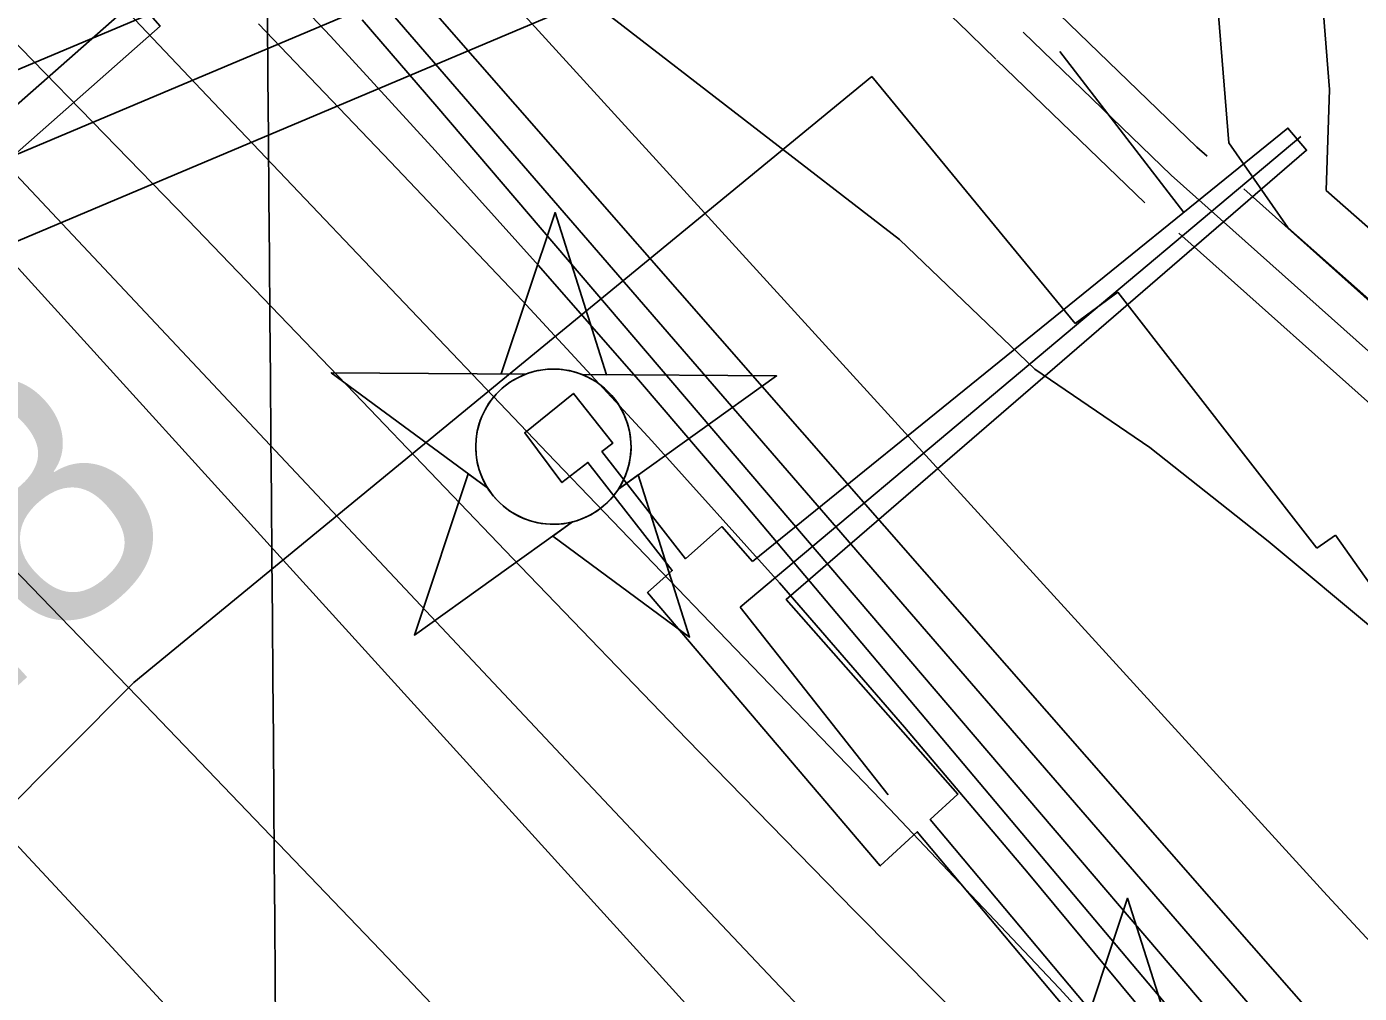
# Model space of a CAD drawing. Extents: x 3568792 to 3606828, y 529143 to 554785.
# Drawn here: x 3576202 to 3576726, y 541837 to 542217 of the extents above; entities that cross this region are included whole.
import ezdxf

# ---------------------------------------------------------------- set-up
doc = ezdxf.new("R2010")
doc.units = 0
for name, color, linetype in [('V-CHAN-DOCK', 7, 'Continuous'), ('V-CHAN-NAID', 7, 'Continuous'), ('V-GRID-MAJR', 7, 'Continuous'), ('V-RIVR-EDGE', 7, 'Continuous'), ('V-RIVR-RANG', 7, 'Continuous'), ('V-ROAD-CNTR', 7, 'Continuous'), ('V-RRAP-RVMT', 7, 'Continuous'), ('V-SURV-IDEN', 7, 'Continuous'), ('V-TOPO-DPTH', 7, 'Continuous'), ('V-TOPO-MAJR', 7, 'Continuous'), ('V-TOPO-MINR', 7, 'Continuous'), ('V-TOPO-WATR', 7, 'Continuous'), ('V-UTIL-LINE', 7, 'Continuous')]:
    doc.layers.add(name, color=color, linetype=linetype)

msp = doc.modelspace()

# ---------------------------------------------------------------- linework, layer by layer
at = {"layer": 'V-CHAN-DOCK'}
for points in [[(3576640.9050000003, 541804.938), (3576556.9590000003, 541905.061), (3576567.824, 541915.108), (3576500.258, 541991.642), (3576704.929, 542168.4130000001), (3576697.607, 542177.117), (3576486.9930000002, 542006.666)], [(3576500.258, 541991.642), (3576567.824, 541915.108), (3576556.9590000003, 541905.061), (3576640.9050000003, 541804.938), (3576642.969, 541806.675), (3576659.822, 541786.17), (3576638.4080000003, 541770.685), (3576622.921, 541789.822), (3576635.5470000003, 541800.435), (3576551.8170000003, 541900.301), (3576537.296, 541886.868), (3576445.7490000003, 541994.395), (3576455.483, 542003.062), (3576422.274, 542045.578), (3576412.0470000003, 542037.677), (3576397.471, 542057.268), (3576416.608, 542072.753), (3576432.092, 542053.164), (3576427.8140000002, 542049.859), (3576460.721, 542007.725), (3576474.91, 542020.355), (3576486.9930000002, 542006.666)], [(3576486.9930000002, 542006.666), (3576474.91, 542020.355), (3576460.721, 542007.725), (3576427.8140000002, 542049.859), (3576432.092, 542053.164), (3576416.608, 542072.753), (3576397.471, 542057.268), (3576412.0470000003, 542037.677), (3576422.274, 542045.578), (3576455.483, 542003.062), (3576445.7490000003, 541994.395), (3576537.296, 541886.868), (3576551.8170000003, 541900.301), (3576635.5470000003, 541800.435)]]:
    msp.add_lwpolyline(points, dxfattribs=at)
at = {"layer": 'V-CHAN-NAID'}
for points in [[(3576397.828, 542080.3099999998), (3576388.241, 542080.3779999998), (3576409.367, 542143.8619999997), (3576429.591, 542080.0849999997), (3576420.004, 542080.1529999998), (3576418.427, 542080.7309999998), (3576416.332, 542081.3509999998), (3576414.292, 542081.8019999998), (3576412.256, 542082.1099999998), (3576411.089, 542082.2239999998), (3576409.555, 542082.3049999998), (3576407.833, 542082.3029999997), (3576406.463, 542082.2329999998), (3576404.557, 542082.0319999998), (3576403.191, 542081.8129999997), (3576401.407, 542081.4289999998), (3576399.877, 542081.0089999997), (3576398.845, 542080.6779999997)], [(3576397.828, 542080.3099999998), (3576321.3370000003, 542080.8519999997), (3576382.9020000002, 542035.4529999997), (3576381.789, 542037.3619999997), (3576380.9790000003, 542038.9899999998), (3576380.154, 542040.9579999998), (3576379.458, 542043.0119999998), (3576379.093, 542044.3349999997), (3576378.732, 542045.9609999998), (3576378.488, 542047.4059999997), (3576378.3000000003, 542049.0039999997), (3576378.191, 542050.7399999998), (3576378.179, 542052.3209999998), (3576378.286, 542054.3949999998), (3576378.469, 542056.0129999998), (3576378.861, 542058.2159999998), (3576379.342, 542060.1389999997), (3576379.9450000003, 542062.0259999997), (3576380.6, 542063.7049999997), (3576381.327, 542065.2929999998), (3576382.1410000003, 542066.8279999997), (3576383.202, 542068.5649999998), (3576384.233, 542070.0349999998), (3576385.233, 542071.3039999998), (3576386.235, 542072.4499999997), (3576387.544, 542073.7869999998), (3576388.595, 542074.7519999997), (3576390.312, 542076.1489999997), (3576391.524, 542077.0189999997), (3576393.211, 542078.0889999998), (3576394.9420000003, 542079.0339999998), (3576396.3880000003, 542079.7179999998)], [(3576420.004, 542080.1529999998), (3576496.4960000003, 542079.6099999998), (3576434.293, 542035.0879999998), (3576435.204, 542036.5769999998), (3576436.182, 542038.4239999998), (3576436.897, 542040.0089999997), (3576437.636, 542041.9639999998), (3576438.181, 542043.7489999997), (3576438.579, 542045.3879999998), (3576438.94, 542047.3979999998), (3576439.126, 542048.9709999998), (3576439.25, 542051.1769999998), (3576439.22, 542053.2389999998), (3576439.032, 542055.4589999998), (3576438.7660000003, 542057.2169999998), (3576438.275, 542059.4489999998), (3576437.6350000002, 542061.5889999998), (3576436.8850000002, 542063.5709999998), (3576436.237, 542065.0139999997), (3576435.23, 542066.9299999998), (3576434.168, 542068.6519999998), (3576432.954, 542070.3539999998), (3576431.693, 542071.8929999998), (3576430.421, 542073.2589999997), (3576428.789, 542074.7909999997), (3576427.046, 542076.2029999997), (3576425.363, 542077.3799999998), (3576423.4760000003, 542078.5119999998), (3576422.004, 542079.2729999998)], [(3576416.262, 542022.1819999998), (3576354.059, 541977.6599999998), (3576375.185, 542041.1429999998), (3576382.9020000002, 542035.4529999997), (3576383.537, 542034.4889999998), (3576384.92, 542032.6299999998), (3576386.133, 542031.2139999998), (3576387.599, 542029.7109999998), (3576388.988, 542028.4599999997), (3576390.4420000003, 542027.3039999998), (3576391.845, 542026.3169999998), (3576393.523, 542025.2809999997), (3576395.237, 542024.3699999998), (3576397.028, 542023.5589999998), (3576398.474, 542023.0029999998), (3576400.102, 542022.4739999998), (3576402.328, 542021.9099999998), (3576403.86, 542021.6229999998), (3576405.8850000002, 542021.3659999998), (3576407.4220000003, 542021.2619999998), (3576409.2830000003, 542021.2399999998), (3576410.972, 542021.3179999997), (3576412.682, 542021.4939999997), (3576414.5840000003, 542021.8049999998)], [(3576434.293, 542035.0879999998), (3576442.089, 542040.6689999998), (3576462.313, 541976.8919999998), (3576408.465, 542016.6019999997), (3576416.262, 542022.1819999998), (3576417.9280000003, 542022.6579999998), (3576419.54, 542023.2179999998), (3576421.698, 542024.1319999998), (3576423.433, 542025.0159999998), (3576425.299, 542026.1299999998), (3576427.038, 542027.3419999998), (3576428.59, 542028.5869999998), (3576429.877, 542029.7549999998), (3576431.261, 542031.1749999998), (3576432.465, 542032.5769999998), (3576433.5840000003, 542034.0489999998)], [(3576623.0470000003, 541810.5859999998), (3576613.46, 541810.6539999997), (3576634.586, 541874.1379999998), (3576654.81, 541810.3609999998), (3576645.223, 541810.4289999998), (3576643.646, 541811.0069999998), (3576641.551, 541811.6269999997), (3576639.511, 541812.0779999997), (3576637.475, 541812.3859999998), (3576636.308, 541812.4999999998), (3576634.774, 541812.5809999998), (3576633.052, 541812.5789999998), (3576631.682, 541812.5089999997), (3576629.776, 541812.3079999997), (3576628.41, 541812.0889999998), (3576626.626, 541811.7049999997), (3576625.096, 541811.2849999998), (3576624.0640000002, 541810.9539999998)]]:
    msp.add_lwpolyline(points, close=True, dxfattribs=at)
msp.add_circle((3576408.7138216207, 542051.7761914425), 30.540600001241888, dxfattribs=at)
at = {"layer": 'V-GRID-MAJR'}
msp.add_spline([(3576358.556, 534575.836), (3576309.205, 540634.7170000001), (3576259.838, 546695.532), (3576210.471, 552756.361), (3576210.455, 552758.279)], degree=3, dxfattribs=at)
at = {"layer": 'V-RIVR-EDGE'}
msp.add_lwpolyline([(3576998.709859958, 541553.1022157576), (3576984.721764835, 541595.4149715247), (3576957.896781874, 541650.0140104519), (3576937.7208500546, 541667.8329845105), (3576922.5073083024, 541710.1487704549), (3576902.997127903, 541749.4115454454), (3576870.0267307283, 541796.6730554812), (3576810.176807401, 541876.4755651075), (3576774.1276427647, 541917.6174174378), (3576754.5932209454, 541947.0766193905), (3576733.225174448, 541978.3785365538), (3576689.8112093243, 542014.6367834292), (3576643.3351427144, 542051.5153290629), (3576598.0693718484, 542082.2636113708), (3576544.888195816, 542133.2514592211), (3576428.691968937, 542222.9969300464)], dxfattribs=at)
at = {"layer": 'V-RIVR-RANG'}
msp.add_line((3576704.27, 542632.671), (3575803.9080000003, 541839.34), dxfattribs=at)
at = {"layer": 'V-ROAD-CNTR'}
for points in [[(3576582.796795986, 542204.2635651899), (3576567.6678262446, 542218.8695359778), (3576515.8209299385, 542266.5774405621), (3576470.2230211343, 542317.2333392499), (3576440.613080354, 542360.0322536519), (3576411.431138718, 542397.825178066), (3576386.713188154, 542421.2281312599), (3576353.744254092, 542447.8940779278), (3576314.793331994, 542483.370006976), (3576286.7263881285, 542515.6129424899), (3576258.161445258, 542554.1988653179), (3576244.744472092, 542572.1298294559)], [(3576963.497034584, 542475.139023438), (3576941.026079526, 542308.6283564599), (3576937.9050857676, 542291.84339003), (3576936.2550890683, 542275.3374230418), (3576931.3030989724, 542253.6444664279), (3576925.3471108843, 542196.1475814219), (3576921.0211195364, 542182.901607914), (3576915.8861298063, 542164.945643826), (3576883.612194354, 542076.390820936), (3576874.107213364, 542063.941845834), (3576863.093235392, 542055.2018633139), (3576815.0623314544, 542028.571916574), (3576807.541346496, 542029.3039151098), (3576792.8383759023, 542035.465902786), (3576770.827419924, 542051.741870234), (3576753.5134545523, 542067.6778383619), (3576651.632658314, 542158.660656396), (3576593.4507746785, 542214.8275440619)], [(3576665.7936299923, 542166.1246414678), (3576661.841637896, 542169.654634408), (3576603.8687538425, 542225.6195224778)], [(3576641.343678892, 542147.7436782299), (3576583.032795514, 542204.0355656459)], [(3576799.4463626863, 542049.2358752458), (3576780.393400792, 542063.32384707), (3576763.588434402, 542078.7908161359), (3576680.228601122, 542153.234667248)], [(3576815.492330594, 542013.4589468), (3576803.8333539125, 542014.59394453), (3576785.373390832, 542022.3299290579), (3576761.2614390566, 542040.1598933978), (3576743.438474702, 542056.5648605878), (3576654.69965218, 542135.8117020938)]]:
    msp.add_lwpolyline(points, dxfattribs=at)
at = {"layer": 'V-RRAP-RVMT'}
for p, q in [((3576243.7420000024, 541958.9970000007), (3576533.9480000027, 542197.3640000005)), ((3576533.9480000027, 542197.3640000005), (3576613.9050000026, 542100.2100000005)), ((3576613.9050000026, 542100.2100000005), (3576630.6650000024, 542112.6360000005)), ((3576630.6650000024, 542112.6360000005), (3576708.9470000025, 542011.8490000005)), ((3576708.9470000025, 542011.8490000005), (3576716.2970000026, 542016.9610000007)), ((3576716.2970000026, 542016.9610000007), (3576790.6760000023, 541911.5830000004)), ((3576152.1560000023, 541867.2390000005), (3576243.7420000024, 541958.9970000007))]:
    msp.add_line(p, q, dxfattribs=at)
msp.add_lwpolyline([(3575978.5320000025, 541973.7690000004), (3576254.0290000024, 542217.2010000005), (3576119.8290000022, 542369.8450000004), (3576231.7340000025, 542438.7300000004), (3576189.7300000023, 542511.5840000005), (3576192.0050000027, 542514.7690000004), (3576107.1430000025, 542608.4150000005), (3576117.1820000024, 542617.9630000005), (3576024.3950000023, 542711.2920000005), (3576019.5910000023, 542707.0850000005), (3575930.1950000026, 542794.6590000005), (3575922.0860000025, 542786.1650000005), (3575827.9940000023, 542873.7120000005), (3575824.8190000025, 542870.9910000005), (3575744.5840000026, 542947.0440000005), (3575745.8130000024, 542948.8280000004), (3575657.1060000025, 543032.4570000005), (3575662.0740000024, 543037.9960000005), (3575575.8350000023, 543119.3650000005), (3575578.9420000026, 543123.3860000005), (3575505.5350000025, 543179.3690000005), (3575422.1210000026, 543071.0080000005), (3575371.5780000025, 543109.2840000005)], dxfattribs=at)
at = {"layer": 'V-TOPO-DPTH'}
for points in [[(3577004.3133271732, 541489.0799318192), (3576104.903712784, 542516.1460814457)], [(3576077.696192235, 542395.3934730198), (3576272.530647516, 542189.8758831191), (3576339.4163321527, 542119.5144779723), (3576406.4291149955, 542049.2746620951), (3576473.632545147, 541979.2172301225), (3576540.963073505, 541909.2813874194), (3576607.60716548, 541838.7346987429), (3576673.210037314, 541767.2529710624), (3576737.2510789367, 541694.368684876), (3576800.250900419, 541620.5493596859), (3576943.7391603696, 541448.6870261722), (3576949.4850657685, 541441.5914491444), (3576955.0854200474, 541434.3861982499), (3576960.467447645, 541427.016436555), (3576965.7039241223, 541419.5370009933), (3577214.5006155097, 541052.5905196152)], [(3577214.5006155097, 541052.5905196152), (3576965.7039241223, 541419.5370009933), (3576960.467447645, 541427.016436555), (3576955.0854200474, 541434.3861982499), (3576949.4850657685, 541441.5914491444), (3576943.7391603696, 541448.6870261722), (3576800.250900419, 541620.5493596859), (3576737.2510789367, 541694.368684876), (3576673.210037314, 541767.2529710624), (3576607.60716548, 541838.7346987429), (3576540.963073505, 541909.2813874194), (3576473.632545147, 541979.2172301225), (3576406.4291149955, 542049.2746620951), (3576339.4163321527, 542119.5144779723), (3576272.530647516, 542189.8758831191), (3576077.696192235, 542395.3934730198)], [(3576133.364367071, 542276.0418498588), (3576199.3096041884, 542208.5292998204), (3576265.06455974, 542140.8327021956), (3576330.534092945, 542072.8600331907), (3576395.813344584, 542004.7033165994), (3576461.2581791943, 541936.7117254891), (3576527.114000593, 541869.1242782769), (3576593.5863021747, 541802.1430469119), (3576660.469590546, 541735.565959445), (3576765.8247429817, 541631.6496928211), (3576797.6043188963, 541599.4221544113), (3576828.7694757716, 541566.6267475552), (3576859.0130040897, 541532.9795380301), (3576888.6421133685, 541498.7644600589), (3576941.6043738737, 541435.8620365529), (3576944.2252505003, 541432.623279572), (3576946.7591437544, 541429.3204407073), (3576949.1625619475, 541425.9214790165), (3576951.478996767, 541422.4584354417), (3577463.621275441, 540623.5702645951)], [(3576133.364367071, 542276.0418498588), (3576199.3096041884, 542208.5292998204), (3576265.06455974, 542140.8327021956), (3576330.534092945, 542072.8600331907), (3576395.813344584, 542004.7033165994), (3576461.2581791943, 541936.7117254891), (3576527.114000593, 541869.1242782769), (3576593.5863021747, 541802.1430469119), (3576660.469590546, 541735.565959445), (3576765.8247429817, 541631.6496928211), (3576797.6043188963, 541599.4221544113), (3576828.7694757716, 541566.6267475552), (3576859.0130040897, 541532.9795380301), (3576888.6421133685, 541498.7644600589), (3576941.6043738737, 541435.8620365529), (3576944.2252505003, 541432.623279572), (3576946.7591437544, 541429.3204407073), (3576949.1625619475, 541425.9214790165), (3576951.478996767, 541422.4584354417), (3577463.621275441, 540623.5702645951)], [(3576292.688370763, 542218.0955509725), (3576344.7031553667, 542163.8323033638), (3576396.418037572, 542109.2791756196), (3576447.3840628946, 542054.0458111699), (3576497.652121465, 541998.195884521), (3576546.873229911, 541941.4211145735), (3576595.3963716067, 541884.0297824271), (3576945.9145358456, 541461.5456337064), (3576954.821022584, 541450.6168832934), (3576963.5976460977, 541439.5866492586), (3576972.1794747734, 541428.404189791), (3576980.6314402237, 541417.1202467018), (3577105.124342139, 541247.8398243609)], [(3577105.124342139, 541247.8398243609), (3576980.6314402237, 541417.1202467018), (3576972.1794747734, 541428.404189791), (3576963.5976460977, 541439.5866492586), (3576954.821022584, 541450.6168832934), (3576945.9145358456, 541461.5456337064), (3576595.3963716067, 541884.0297824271), (3576546.873229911, 541941.4211145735), (3576497.652121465, 541998.195884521), (3576447.3840628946, 542054.0458111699), (3576396.418037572, 542109.2791756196), (3576344.7031553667, 542163.8323033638), (3576292.688370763, 542218.0955509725)], [(3577004.1288795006, 541431.9414836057), (3576986.792328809, 541453.7094102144), (3576969.115162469, 541475.2016508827), (3576951.2109190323, 541496.5101009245), (3576362.82705272, 542185.6740814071), (3576333.4726584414, 542219.6486410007)], [(3576333.4726584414, 542219.6486410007), (3576362.82705272, 542185.6740814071), (3576951.2109190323, 541496.5101009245), (3576969.115162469, 541475.2016508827), (3576986.792328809, 541453.7094102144), (3577004.1288795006, 541431.9414836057)]]:
    msp.add_lwpolyline(points, dxfattribs=at)
at = {"layer": 'V-TOPO-MAJR'}
msp.add_lwpolyline([(3577001.487813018, 541303.4640046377), (3576981.822176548, 541331.326785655), (3576961.5113290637, 541358.7505680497), (3576940.1942907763, 541385.385176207), (3576918.18528027, 541411.4100779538), (3576895.1383114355, 541436.5204200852), (3576871.3993703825, 541461.021055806), (3576731.985823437, 541599.1801458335), (3576692.0056679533, 541639.0961908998), (3576652.2250329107, 541679.2086403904), (3576612.743678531, 541719.6156965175), (3576573.4618445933, 541760.2191570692), (3576534.397215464, 541801.0340924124), (3576495.422644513, 541841.9345624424), (3576456.5831608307, 541882.9633345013), (3576417.8337353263, 541924.0776412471), (3575927.4920573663, 542446.0666132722)], dxfattribs=at)
at = {"layer": 'V-TOPO-MINR'}
for points in [[(3577746.18, 540523.76), (3576758.0246837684, 541827.6012996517), (3576735.3569438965, 541851.2320883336), (3576713.0275124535, 541875.1945213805), (3576064.0179966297, 542587.0020881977)], [(3577214.5006155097, 541052.5905196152), (3576965.7039241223, 541419.5370009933), (3576960.467447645, 541427.016436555), (3576955.0854200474, 541434.3861982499), (3576949.4850657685, 541441.5914491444), (3576943.7391603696, 541448.6870261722), (3576800.250900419, 541620.5493596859), (3576737.2510789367, 541694.368684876), (3576673.210037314, 541767.2529710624), (3576607.60716548, 541838.7346987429), (3576540.963073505, 541909.2813874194), (3576473.632545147, 541979.2172301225), (3576406.4291149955, 542049.2746620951), (3576339.4163321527, 542119.5144779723), (3576272.530647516, 542189.8758831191), (3576077.696192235, 542395.3934730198)], [(3575837.269358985, 542375.5032565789), (3576245.071430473, 541953.4702631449), (3576340.7001563, 541853.7662154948), (3576435.8312189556, 541753.5930559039), (3576530.2157868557, 541652.7162284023), (3576624.102691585, 541551.3702889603), (3576777.3279468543, 541384.7349273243), (3576793.9004933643, 541366.08544384), (3576810.0362944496, 541347.0777907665), (3576825.5169773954, 541327.5328833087), (3576840.5609149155, 541307.629806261), (3576911.6453235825, 541210.1853040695), (3576961.1068498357, 541140.7543747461), (3577009.5080459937, 541070.6092759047)], [(3577001.2440293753, 541462.5102683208), (3576977.9292778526, 541490.4235803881), (3576954.3372772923, 541518.1087820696), (3576236.8150440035, 542347.600132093)], [(3576997.148000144, 540969.6768497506), (3576971.7067271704, 541005.1582501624), (3576946.1263356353, 541040.5384384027), (3576920.337266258, 541075.7668083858), (3576894.40907832, 541110.8939661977), (3576890.2628131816, 541116.4766627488), (3576866.074044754, 541148.5574600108), (3576841.5796037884, 541180.3995771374), (3576816.62665402, 541211.8836740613), (3576791.368031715, 541243.1290908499), (3576783.0856036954, 541253.2242210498), (3576761.528406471, 541279.0603977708), (3576739.690822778, 541304.6532915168), (3576717.4326593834, 541329.8812607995), (3576694.894109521, 541354.8659471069), (3576445.866510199, 541626.3687298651), (3576337.361551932, 541744.2450979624), (3576228.578264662, 541861.8631238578), (3576119.377483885, 541979.0936364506), (3576009.8983741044, 542096.0658068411), (3575814.4934133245, 542304.1023178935)], [(3577463.621275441, 540623.5702645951), (3576951.478996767, 541422.4584354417), (3576949.1625619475, 541425.9214790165), (3576946.7591437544, 541429.3204407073), (3576944.2252505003, 541432.623279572), (3576941.6043738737, 541435.8620365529), (3576888.6421133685, 541498.7644600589), (3576859.0130040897, 541532.9795380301), (3576828.7694757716, 541566.6267475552), (3576797.6043188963, 541599.4221544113), (3576765.8247429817, 541631.6496928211), (3576660.469590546, 541735.565959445), (3576593.5863021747, 541802.1430469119), (3576527.114000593, 541869.1242782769), (3576461.2581791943, 541936.7117254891), (3576395.813344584, 542004.7033165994), (3576330.534092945, 542072.8600331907), (3576265.06455974, 542140.8327021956), (3576199.3096041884, 542208.5292998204), (3576133.364367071, 542276.0418498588)], [(3577299.3005567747, 540711.7051930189), (3576877.040495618, 541367.8203722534), (3576872.5418858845, 541374.5021847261), (3576867.8652832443, 541381.0512484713), (3576862.921691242, 541387.4011891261), (3576857.8001063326, 541393.6183810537), (3576809.521329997, 541449.812168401), (3576796.353835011, 541464.8886759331), (3576783.0256920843, 541479.8194150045), (3576769.456577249, 541494.5315013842), (3576755.726814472, 541509.0978193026), (3576741.936262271, 541523.6104668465), (3576728.2253914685, 541538.197400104), (3576714.6340427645, 541552.8957619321), (3576701.1223754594, 541567.668409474), (3576064.5066556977, 542269.4262121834)], [(3576999.098891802, 541413.8093116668), (3576986.7283078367, 541429.9902754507), (3576974.181366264, 541446.0309180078), (3576961.369888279, 541461.8610787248), (3576948.382052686, 541477.5509182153), (3576482.494098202, 542030.9458360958), (3576442.9321927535, 542077.226529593), (3576402.912655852, 542123.1018969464), (3576362.2066717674, 542168.369275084), (3576321.04305623, 542213.2313270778), (3576279.229275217, 542257.4897212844)], [(3577105.124342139, 541247.8398243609), (3576980.6314402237, 541417.1202467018), (3576972.1794747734, 541428.404189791), (3576963.5976460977, 541439.5866492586), (3576954.821022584, 541450.6168832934), (3576945.9145358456, 541461.5456337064), (3576595.3963716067, 541884.0297824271), (3576546.873229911, 541941.4211145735), (3576497.652121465, 541998.195884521), (3576447.3840628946, 542054.0458111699), (3576396.418037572, 542109.2791756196), (3576344.7031553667, 542163.8323033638), (3576292.688370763, 542218.0955509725)], [(3577004.1288795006, 541431.9414836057), (3576986.792328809, 541453.7094102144), (3576969.115162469, 541475.2016508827), (3576951.2109190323, 541496.5101009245), (3576362.82705272, 542185.6740814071), (3576333.4726584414, 542219.6486410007)]]:
    msp.add_lwpolyline(points, dxfattribs=at)
at = {"layer": 'V-TOPO-WATR'}
msp.add_lwpolyline([(3577004.3133271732, 541489.0799318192), (3576104.903712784, 542516.1460814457)], dxfattribs=at)
at = {"layer": 'V-UTIL-LINE'}
for p, q in [((3576422.934, 542295.051), (3573912.3680000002, 541234.732)), ((3576436.614, 542267.688), (3573926.049, 541207.3690000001)), ((3576436.614, 542233.484), (3573926.049, 541173.165)), ((3576656.617, 542143.8740000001), (3576607.8850000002, 542207.204)), ((3576482.127, 541988.6190000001), (3576702.758, 542173.863)), ((3576540.397, 541914.84), (3576482.127, 541988.6190000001))]:
    msp.add_line(p, q, dxfattribs=at)
for points in [[(3576899.059, 542734.31), (3576676.718, 542553.04), (3576687.191, 542529.805), (3576714.0100000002, 542192.238), (3576712.636, 542152.607), (3576814.665, 542062.845), (3576853.829, 541990.405), (3576995.4560000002, 541712.95), (3577068.775, 541567.618), (3577195.849, 541433.664), (3577417.662, 541206.306), (3577668.6240000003, 540944.322), (3577682.745, 540937.031), (3577793.406, 540731.559), (3577928.662, 540482.348), (3577796.994, 540406.75), (3577846.177, 540312.444), (3577836.154, 540307.434), (3577775.132, 540423.609), (3577895.409, 540490.554), (3577807.97, 540642.268), (3577659.051, 540916.08), (3577640.376, 540921.093)], [(3577618.052, 540912.897), (3577574.315, 540893.773), (3577572.495, 540897.416), (3577647.2120000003, 540937.037), (3577578.436, 541009.024), (3577408.546, 541183.987), (3577201.7660000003, 541399.952), (3577048.7290000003, 541558.511), (3576933.515, 541786.76), (3576828.3170000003, 541994.966), (3576800.995, 542046.447), (3576697.6010000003, 542138.031), (3576674.375, 542171.291), (3576648.009, 542497.013), (3576606.56, 542534.831), (3576607.473, 542545.763), (3576469.917, 542659.218)]]:
    msp.add_lwpolyline(points, dxfattribs=at)

# ---------------------------------------------------------------- texts
at = {"layer": 'V-SURV-IDEN'}
msp.add_text('5370+41.8', height=100, rotation=42.35494402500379, dxfattribs=at).set_placement((3575795.8657388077, 541591.0931487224))

doc.saveas('drawing.dxf')
